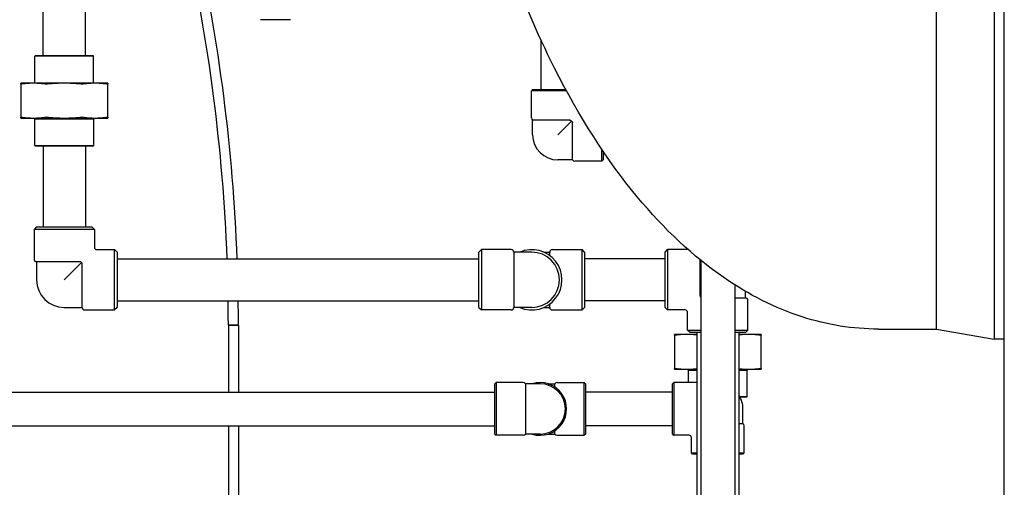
# Model space of a CAD drawing. Header units: inches. Extents: x 5 to 1128, y -85 to 748.
# Tile 283 of 656: x 460 to 485, y 280 to 292. Entities that reach past the tile are written whole.
import ezdxf

# ---------------------------------------------------------------- set-up
doc = ezdxf.new("R2010")
doc.units = ezdxf.units.IN
doc.header["$LTSCALE"] = 32
doc.header["$MEASUREMENT"] = 0
doc.layers.add('Visible (ANSI)', color=7, linetype='Continuous', lineweight=30)

msp = doc.modelspace()

# ---------------------------------------------------------------- linework, layer by layer
at = {"layer": 'Visible (ANSI)'}
for p, q in [((484.78063, 170.36817), (484.78063, 333.23367)), ((484.53261, 328.04617), (484.53261, 284.04617)), ((483.09548, 284.29617), (483.09548, 327.79617)), ((483.09548, 284.29617), (483.09548, 306.04617)), ((484.53261, 306.04617), (484.53261, 284.04617)), ((460.88701, 291.09617), (460.88701, 292.98367)), ((461.93701, 291.09617), (461.93701, 292.98367)), ((467.03951, 291.98617), (466.28951, 291.98617)), ((473.26127, 291.48356), (473.26127, 290.25158)), ((460.69639, 291.09617), (460.68076, 291.08054)), ((462.14326, 291.08054), (460.68076, 291.08054)), ((460.68076, 290.40717), (460.68076, 291.08054)), ((460.69639, 291.09617), (462.12764, 291.09617)), ((462.12764, 291.09617), (462.14326, 291.08054)), ((462.14326, 290.40717), (462.14326, 291.08054)), ((460.64834, 290.40717), (460.33201, 290.40717)), ((460.33201, 290.38837), (460.33201, 289.55997)), ((461.41201, 290.40717), (460.64834, 290.40717)), ((462.17569, 290.40717), (461.41201, 290.40717)), ((462.49201, 290.40717), (462.17569, 290.40717)), ((462.49201, 289.55997), (462.49201, 290.38837)), ((473.05627, 290.25158), (473.02502, 290.22033)), ((473.89473, 290.22033), (473.02502, 290.22033)), ((473.02502, 289.54608), (473.02502, 290.22033)), ((473.05627, 290.25158), (473.87775, 290.25158)), ((460.33201, 289.54117), (460.64834, 289.54117)), ((460.64834, 289.54117), (461.41201, 289.54117)), ((460.67951, 289.51117), (460.64951, 289.54117)), ((462.14451, 289.51117), (460.67951, 289.51117)), ((460.67951, 288.86179), (460.67951, 289.51117)), ((461.41201, 289.54117), (462.17569, 289.54117)), ((462.14451, 289.51117), (462.17451, 289.54117)), ((462.14451, 288.86179), (462.14451, 289.51117)), ((462.17569, 289.54117), (462.49201, 289.54117)), ((473.9777, 289.49195), (473.05627, 289.49195)), ((473.05627, 289.12658), (473.05627, 289.49195)), ((473.68127, 289.12658), (474.02065, 289.46595)), ((474.04665, 288.50158), (474.04665, 289.423)), ((460.67951, 288.86179), (462.14451, 288.86179)), ((460.69514, 288.84617), (460.67951, 288.86179)), ((462.12889, 288.84617), (460.69514, 288.84617)), ((460.88701, 288.84617), (460.88701, 286.83367)), ((461.93701, 288.84617), (461.93701, 286.83367)), ((462.12889, 288.84617), (462.14451, 288.86179)), ((474.77502, 288.47033), (474.77502, 288.76534)), ((474.80627, 288.71911), (474.80627, 288.50158)), ((474.04665, 288.50158), (473.68127, 288.50158)), ((474.77502, 288.47033), (474.10077, 288.47033)), ((474.80627, 288.50158), (474.77502, 288.47033)), ((460.72451, 286.83367), (460.66201, 286.77117)), ((462.16201, 286.77117), (460.66201, 286.77117)), ((460.66201, 286.77117), (460.66201, 286.03117)), ((460.72451, 286.83367), (462.09951, 286.83367)), ((462.09951, 286.83367), (462.16201, 286.77117)), ((462.16201, 286.77117), (462.16201, 286.33367)), ((462.22451, 286.27117), (462.66201, 286.27117)), ((462.66201, 284.77117), (462.66201, 286.27117)), ((462.72451, 286.20867), (462.66201, 286.27117)), ((462.72451, 286.20867), (462.72451, 284.83367)), ((471.72127, 286.20867), (471.78377, 286.27117)), ((471.72127, 284.83367), (471.72127, 286.20867)), ((471.78377, 286.27117), (471.78377, 284.77117)), ((472.52377, 286.27117), (471.78377, 286.27117)), ((472.58627, 286.20867), (472.58627, 284.83367)), ((473.03377, 286.20867), (472.58627, 286.20867)), ((473.33351, 286.20867), (473.48127, 286.20867)), ((473.48127, 286.12304), (473.48127, 286.20867)), ((473.54377, 286.27117), (474.28377, 286.27117)), ((474.28377, 284.77117), (474.28377, 286.27117)), ((474.34627, 286.20867), (474.28377, 286.27117)), ((474.34627, 286.20867), (474.34627, 284.83367)), ((476.34627, 286.20867), (476.40877, 286.27117)), ((476.34627, 284.83367), (476.34627, 286.20867)), ((476.40877, 286.27117), (476.40877, 284.77117)), ((476.92046, 286.27117), (476.40877, 286.27117)), ((461.79701, 285.96867), (460.72451, 285.96867)), ((460.72451, 285.96867), (460.72451, 285.52117)), ((461.84121, 285.95036), (461.41201, 285.52117)), ((461.85951, 284.83367), (461.85951, 285.90617)), ((462.72451, 286.04617), (471.72127, 286.04617)), ((476.34627, 286.04617), (474.34627, 286.04617)), ((477.21127, 286.02414), (477.21127, 285.13617)), ((477.23877, 286.00176), (477.23877, 251.04617)), ((478.07877, 285.39599), (478.07877, 251.04617)), ((478.34627, 285.07367), (478.34627, 285.23336)), ((462.72451, 284.99617), (471.72127, 284.99617)), ((473.48127, 284.83367), (473.48127, 284.9193)), ((476.34627, 284.99617), (474.34627, 284.99617)), ((477.22958, 285.09198), (477.23877, 285.10117)), ((478.07877, 285.07367), (478.34627, 285.07367)), ((478.40877, 284.27117), (478.40877, 285.01117)), ((461.41201, 284.83367), (461.85951, 284.83367)), ((461.92201, 284.77117), (462.66201, 284.77117)), ((462.72451, 284.83367), (462.66201, 284.77117)), ((471.72127, 284.83367), (471.78377, 284.77117)), ((472.52377, 284.77117), (471.78377, 284.77117)), ((473.03377, 284.83367), (472.58627, 284.83367)), ((473.33351, 284.83367), (473.48127, 284.83367)), ((473.54377, 284.77117), (474.28377, 284.77117)), ((474.34627, 284.83367), (474.28377, 284.77117)), ((476.34627, 284.83367), (476.40877, 284.77117)), ((476.84627, 284.77117), (476.40877, 284.77117)), ((476.90877, 284.27117), (476.90877, 284.70867)), ((465.74154, 284.39305), (465.49154, 284.39305)), ((465.49154, 284.39305), (465.74154, 284.39305)), ((465.49154, 284.39305), (465.49154, 282.73202)), ((465.74154, 284.39305), (465.74154, 282.73202)), ((476.8951, 284.16408), (476.57877, 284.16408)), ((477.13377, 284.16408), (476.8951, 284.16408)), ((476.90877, 284.27117), (477.23877, 284.27117)), ((476.97127, 284.20867), (476.90877, 284.27117)), ((477.23877, 284.20867), (476.97127, 284.20867)), ((477.13377, 284.20867), (477.13377, 251.04617)), ((478.07877, 284.27117), (478.40877, 284.27117)), ((478.34627, 284.20867), (478.07877, 284.20867)), ((478.18377, 284.20867), (478.18377, 251.04617)), ((478.42245, 284.16408), (478.18377, 284.16408)), ((478.34627, 284.20867), (478.40877, 284.27117)), ((478.73877, 284.16408), (478.42245, 284.16408)), ((481.65563, 284.29617), (483.09548, 284.29617)), ((483.09548, 284.29617), (484.53261, 284.04617)), ((476.57877, 284.14528), (476.57877, 283.31688)), ((478.73877, 283.31688), (478.73877, 284.14528)), ((484.78063, 284.04617), (484.53261, 284.04617)), ((476.57877, 283.29808), (476.8951, 283.29808)), ((476.8951, 283.29808), (477.13377, 283.29808)), ((476.92627, 283.26808), (476.89627, 283.29808)), ((477.13377, 283.26808), (476.92627, 283.26808)), ((476.92627, 282.96827), (476.92627, 283.26808)), ((478.18377, 283.29808), (478.42245, 283.29808)), ((478.39127, 283.26808), (478.18377, 283.26808)), ((478.39127, 283.26808), (478.42127, 283.29808)), ((478.39127, 282.6187), (478.39127, 283.26808)), ((478.42245, 283.29808), (478.73877, 283.29808)), ((472.11877, 282.93702), (472.15002, 282.96827)), ((472.15002, 282.96827), (472.15002, 281.65577)), ((472.82427, 282.96827), (472.15002, 282.96827)), ((473.66327, 282.96827), (474.33752, 282.96827)), ((474.33752, 281.65577), (474.33752, 282.96827)), ((474.36877, 282.93702), (474.33752, 282.96827)), ((476.53377, 282.93702), (476.56502, 282.96827)), ((476.56502, 282.96827), (476.56502, 281.65577)), ((477.13377, 282.96827), (476.56502, 282.96827)), ((454.11099, 282.73202), (472.11877, 282.73202)), ((472.11877, 281.68702), (472.11877, 282.93702)), ((472.8784, 282.93702), (472.8784, 281.68702)), ((473.24377, 282.93702), (472.8784, 282.93702)), ((473.44387, 282.93702), (473.60915, 282.93702)), ((473.60915, 282.86225), (473.60915, 282.93702)), ((474.36877, 282.93702), (474.36877, 281.68702)), ((476.53377, 282.73202), (474.36877, 282.73202)), ((476.53377, 281.68702), (476.53377, 282.93702)), ((478.20335, 282.6187), (478.39127, 282.6187)), ((478.37565, 282.60308), (478.21186, 282.60308)), ((478.37565, 282.60308), (478.39127, 282.6187)), ((478.28377, 281.94664), (478.28377, 282.31202)), ((454.11099, 281.89202), (472.11877, 281.89202)), ((465.49154, 281.89202), (465.49154, 251.54617)), ((465.74154, 281.89202), (465.74154, 251.54617)), ((473.60915, 281.68702), (473.60915, 281.76178)), ((476.53377, 281.89202), (474.36877, 281.89202)), ((478.18377, 281.94664), (478.28377, 281.94664)), ((478.31502, 281.21827), (478.31502, 281.89252)), ((472.11877, 281.68702), (472.15002, 281.65577)), ((472.82427, 281.65577), (472.15002, 281.65577)), ((473.24377, 281.68702), (472.8784, 281.68702)), ((473.44387, 281.68702), (473.60915, 281.68702)), ((473.66327, 281.65577), (474.33752, 281.65577)), ((474.36877, 281.68702), (474.33752, 281.65577)), ((476.53377, 281.68702), (476.56502, 281.65577)), ((476.94002, 281.65577), (476.56502, 281.65577)), ((477.00252, 281.21827), (477.00252, 281.59327)), ((477.00252, 281.21827), (477.13377, 281.21827)), ((477.03377, 281.18702), (477.00252, 281.21827)), ((477.13377, 281.18702), (477.03377, 281.18702)), ((478.18377, 281.21827), (478.31502, 281.21827)), ((478.28377, 281.18702), (478.18377, 281.18702)), ((478.28377, 281.18702), (478.31502, 281.21827))]:
    msp.add_line(p, q, dxfattribs=at)
for centre, radius, start, end in [((421.12125, 284.39305), 44.37029, 2.135184, 12.631813), ((421.12125, 284.39305), 44.62029, 2.123216, 12.55988), ((473.08752, 289.54608), 0.0625, 180, 240), ((473.68127, 289.12658), 0.625, 180, 270), ((474.10077, 288.53283), 0.0625, 210, 270), ((462.22451, 286.33367), 0.0625, 180, 270), ((472.52377, 286.20867), 0.0625, 0, 90), ((473.03377, 285.52117), 0.75, 246.443536, 113.556464), ((473.03377, 285.52117), 0.6875, 270, 90), ((473.54377, 286.20867), 0.0625, 90, 180), ((460.72451, 286.03117), 0.0625, 180, 270), ((461.79701, 285.90617), 0.0625, 0, 90), ((461.41201, 285.52117), 0.6875, 180, 270), ((421.12125, 284.39305), 44.37029, 0, 0.778839), ((421.12125, 284.39305), 44.62029, 0, 0.774475), ((477.27377, 285.13617), 0.0625, 180, 235.944202), ((478.34627, 285.01117), 0.0625, 0, 90), ((461.92201, 284.83367), 0.0625, 180, 270), ((472.52377, 284.83367), 0.0625, 270, 0), ((473.54377, 284.83367), 0.0625, 180, 270), ((476.84627, 284.70867), 0.0625, 0, 90), ((472.82427, 282.90577), 0.0625, 30, 90), ((473.24377, 282.31202), 0.65625, 252.24721, 107.75279), ((473.66327, 282.90577), 0.0625, 90, 150), ((473.24377, 282.31202), 0.625, 270, 90), ((477.65877, 282.31202), 0.625, 0, 32.85988), ((478.25252, 281.89252), 0.0625, 0, 60), ((472.82427, 281.71827), 0.0625, 270, 330), ((473.66327, 281.71827), 0.0625, 210, 270), ((476.94002, 281.59327), 0.0625, 0, 90)]:
    msp.add_arc(centre, radius, start, end, dxfattribs=at)
for points, knots in [([(481.65563, 284.29617), (481.01666, 284.29617), (480.37808, 284.39905), (479.0845, 284.81588), (478.43226, 285.14492), (477.04498, 286.1011), (476.32384, 286.77846), (474.90034, 288.49602), (474.21144, 289.5717), (473.1573, 291.65883), (472.7554, 292.60467), (472.39772, 293.60867)], [0, 0, 0, 0, 0.159742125, 0.159742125, 0.331877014, 0.331877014, 0.542834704, 0.542834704, 0.780352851, 0.780352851, 0.951728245, 0.951728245, 0.951728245, 0.951728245]), ([(460.36862, 290.38837), (460.35688, 290.38684), (460.34758, 290.38609), (460.33547, 290.38609), (460.33201, 290.38684), (460.33201, 290.38837)], [0.405588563, 0.405588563, 0.405588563, 0.405588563, 0.526133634, 0.526133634, 0.646678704, 0.646678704, 0.646678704, 0.646678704]), ([(461.01644, 290.38837), (460.99983, 290.38684), (460.98322, 290.38609), (460.95399, 290.38609), (460.93979, 290.38684), (460.92805, 290.38837)], [0.405588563, 0.405588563, 0.405588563, 0.405588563, 0.526133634, 0.526133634, 0.646678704, 0.646678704, 0.646678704, 0.646678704]), ([(461.89597, 290.38837), (461.88423, 290.38684), (461.87004, 290.38609), (461.84081, 290.38609), (461.82419, 290.38684), (461.80759, 290.38837)], [0.405588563, 0.405588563, 0.405588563, 0.405588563, 0.526133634, 0.526133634, 0.646678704, 0.646678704, 0.646678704, 0.646678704]), ([(462.49201, 290.38837), (462.49201, 290.38684), (462.48855, 290.38609), (462.47644, 290.38609), (462.46714, 290.38684), (462.4554, 290.38837)], [0.405588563, 0.405588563, 0.405588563, 0.405588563, 0.526133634, 0.526133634, 0.646678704, 0.646678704, 0.646678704, 0.646678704]), ([(460.33201, 289.55997), (460.33201, 289.5615), (460.33547, 289.56225), (460.34758, 289.56225), (460.35688, 289.5615), (460.36862, 289.55997)], [1.30162193, 1.30162193, 1.30162193, 1.30162193, 1.422167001, 1.422167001, 1.542712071, 1.542712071, 1.542712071, 1.542712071]), ([(460.92805, 289.55997), (460.93979, 289.5615), (460.95399, 289.56225), (460.98322, 289.56225), (460.99983, 289.5615), (461.01644, 289.55997)], [1.30162193, 1.30162193, 1.30162193, 1.30162193, 1.422167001, 1.422167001, 1.542712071, 1.542712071, 1.542712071, 1.542712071]), ([(461.80759, 289.55997), (461.82419, 289.5615), (461.84081, 289.56225), (461.87004, 289.56225), (461.88423, 289.5615), (461.89597, 289.55997)], [1.30162193, 1.30162193, 1.30162193, 1.30162193, 1.422167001, 1.422167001, 1.542712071, 1.542712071, 1.542712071, 1.542712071]), ([(462.4554, 289.55997), (462.46714, 289.5615), (462.47644, 289.56225), (462.48855, 289.56225), (462.49201, 289.5615), (462.49201, 289.55997)], [1.30162193, 1.30162193, 1.30162193, 1.30162193, 1.422167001, 1.422167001, 1.542712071, 1.542712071, 1.542712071, 1.542712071]), ([(473.9777, 289.49195), (473.98082, 289.49195), (473.98391, 289.49159), (473.98992, 289.49015), (473.99279, 289.48909), (473.99989, 289.48558), (474.0038, 289.48276), (474.01152, 289.47607), (474.01628, 289.47128), (474.02065, 289.46595)], [-0.251093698, -0.251093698, -0.251093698, -0.251093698, -0.216806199, -0.216806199, -0.183024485, -0.183024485, -0.13062137, -0.13062137, -0.074070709, -0.074070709, -0.074070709, -0.074070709]), ([(474.02065, 289.46595), (474.02166, 289.46512), (474.02266, 289.46428), (474.02748, 289.46003), (474.03154, 289.45601), (474.03802, 289.44836), (474.04075, 289.44443), (474.04591, 289.43347), (474.04665, 289.4276), (474.04665, 289.423)], [-0.100035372, -0.100035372, -0.100035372, -0.100035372, -0.093175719, -0.093175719, -0.06597253, -0.06597253, -0.039834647, -0.039834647, 0, 0, 0, 0]), ([(476.61538, 284.14528), (476.60364, 284.14375), (476.59434, 284.14299), (476.58223, 284.14299), (476.57877, 284.14375), (476.57877, 284.14528)], [0.405588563, 0.405588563, 0.405588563, 0.405588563, 0.526133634, 0.526133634, 0.646678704, 0.646678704, 0.646678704, 0.646678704]), ([(478.73877, 284.14528), (478.73877, 284.14375), (478.73531, 284.14299), (478.7232, 284.14299), (478.7139, 284.14375), (478.70216, 284.14528)], [0.405588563, 0.405588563, 0.405588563, 0.405588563, 0.526133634, 0.526133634, 0.646678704, 0.646678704, 0.646678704, 0.646678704]), ([(476.57877, 283.31688), (476.57877, 283.31841), (476.58223, 283.31916), (476.59434, 283.31916), (476.60364, 283.31841), (476.61538, 283.31688)], [1.30162193, 1.30162193, 1.30162193, 1.30162193, 1.422167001, 1.422167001, 1.542712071, 1.542712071, 1.542712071, 1.542712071]), ([(478.70216, 283.31688), (478.7139, 283.31841), (478.7232, 283.31916), (478.73531, 283.31916), (478.73877, 283.31841), (478.73877, 283.31688)], [1.30162193, 1.30162193, 1.30162193, 1.30162193, 1.422167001, 1.422167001, 1.542712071, 1.542712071, 1.542712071, 1.542712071])]:
    msp.add_open_spline(points, degree=3, knots=knots, dxfattribs=at)
for points, weights in [([(460.33201, 290.38837), (460.33201, 290.40717), (460.33201, 290.40717)], [1.06125151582, 1.04676875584, 1]), ([(460.64834, 290.40717), (460.51288, 290.40717), (460.36862, 290.38837)], [1, 1.04676875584, 1.06125151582]), ([(460.92805, 290.38837), (460.78379, 290.40717), (460.64834, 290.40717)], [1.06125151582, 1.04676875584, 1]), ([(461.41201, 290.40717), (461.22045, 290.40717), (461.01644, 290.38837)], [1, 1.04676875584, 1.06125151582]), ([(461.80759, 290.38837), (461.60358, 290.40717), (461.41201, 290.40717)], [1.06125151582, 1.04676875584, 1]), ([(462.17569, 290.40717), (462.04023, 290.40717), (461.89597, 290.38837)], [1, 1.04676875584, 1.06125151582]), ([(462.4554, 290.38837), (462.31114, 290.40717), (462.17569, 290.40717)], [1.06125151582, 1.04676875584, 1]), ([(462.49201, 290.40717), (462.49201, 290.40717), (462.49201, 290.38837)], [1, 1.04676875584, 1.06125151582]), ([(460.33201, 289.54117), (460.33201, 289.54117), (460.33201, 289.55997)], [1, 1.04676875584, 1.06125151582]), ([(460.36862, 289.55997), (460.51288, 289.54117), (460.64834, 289.54117)], [1.06125151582, 1.04676875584, 1]), ([(460.64834, 289.54117), (460.78379, 289.54117), (460.92805, 289.55997)], [1, 1.04676875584, 1.06125151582]), ([(461.01644, 289.55997), (461.22045, 289.54117), (461.41201, 289.54117)], [1.06125151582, 1.04676875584, 1]), ([(461.41201, 289.54117), (461.60358, 289.54117), (461.80759, 289.55997)], [1, 1.04676875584, 1.06125151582]), ([(461.89597, 289.55997), (462.04023, 289.54117), (462.17569, 289.54117)], [1.06125151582, 1.04676875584, 1]), ([(462.17569, 289.54117), (462.31114, 289.54117), (462.4554, 289.55997)], [1, 1.04676875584, 1.06125151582]), ([(462.49201, 289.55997), (462.49201, 289.54117), (462.49201, 289.54117)], [1.06125151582, 1.04676875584, 1]), ([(476.57877, 284.14528), (476.57877, 284.16408), (476.57877, 284.16408)], [1.06125151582, 1.04676875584, 1]), ([(476.8951, 284.16408), (476.75964, 284.16408), (476.61538, 284.14528)], [1, 1.04676875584, 1.06125151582]), ([(477.13377, 284.15027), (477.01165, 284.16408), (476.8951, 284.16408)], [1.0563689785, 1.03998274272, 1]), ([(478.42245, 284.16408), (478.30589, 284.16408), (478.18377, 284.15027)], [1, 1.03998274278, 1.05636897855]), ([(478.70216, 284.14528), (478.5579, 284.16408), (478.42245, 284.16408)], [1.06125151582, 1.04676875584, 1]), ([(478.73877, 284.16408), (478.73877, 284.16408), (478.73877, 284.14528)], [1, 1.04676875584, 1.06125151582]), ([(476.57877, 283.29808), (476.57877, 283.29808), (476.57877, 283.31688)], [1, 1.04676875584, 1.06125151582]), ([(476.61538, 283.31688), (476.75964, 283.29808), (476.8951, 283.29808)], [1.06125151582, 1.04676875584, 1]), ([(476.8951, 283.29808), (477.01165, 283.29808), (477.13377, 283.31188)], [1, 1.03998274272, 1.0563689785]), ([(478.18377, 283.31188), (478.30589, 283.29808), (478.42245, 283.29808)], [1.05636897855, 1.03998274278, 1]), ([(478.42245, 283.29808), (478.5579, 283.29808), (478.70216, 283.31688)], [1, 1.04676875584, 1.06125151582]), ([(478.73877, 283.31688), (478.73877, 283.29808), (478.73877, 283.29808)], [1.06125151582, 1.04676875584, 1])]:
    msp.add_rational_spline(points, weights, degree=2, dxfattribs=at)
for points in [[(473.60915, 282.86225), (473.60915, 282.86075), (473.60886, 282.85924), (473.60828, 282.85772)], [(473.60829, 281.76631), (473.60894, 281.76461), (473.60915, 281.76309), (473.60915, 281.76178)]]:
    msp.add_open_spline(points, degree=3, dxfattribs=at)

doc.saveas('drawing.dxf')
